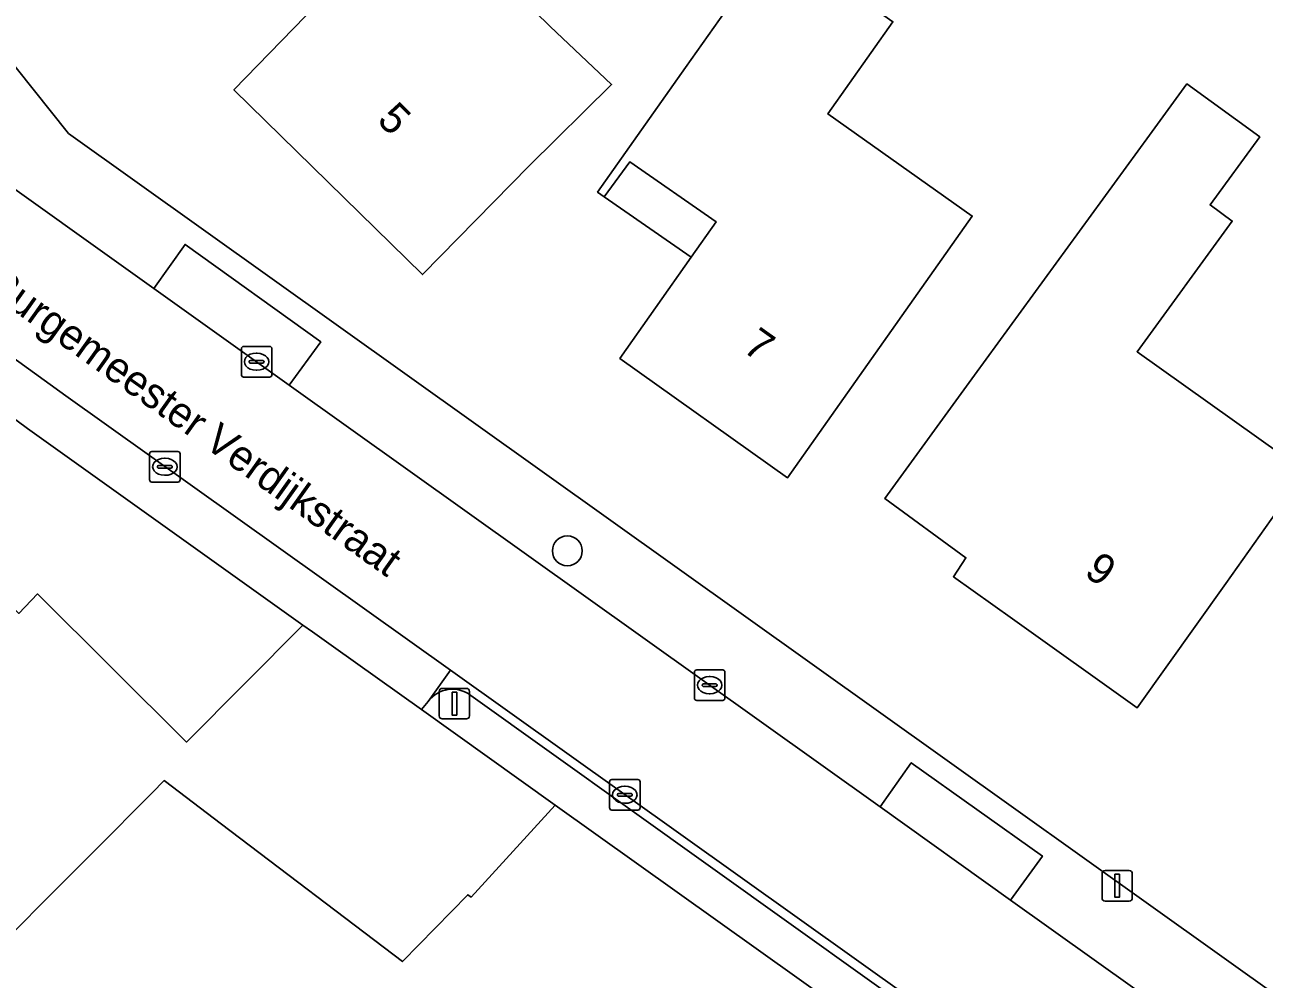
# Model space of a CAD drawing. Extents: x 159499 to 160349, y 382524 to 383273.
# Drawn here: x 160005.44 to 160046.07, y 383037.64 to 383068.91 of the extents above; entities that cross this region are included whole.
import ezdxf

# ---------------------------------------------------------------- set-up
doc = ezdxf.new("R2010")
doc.units = 0
for name, color, linetype in [('IMGEO_Boom', 7, 'Continuous'), ('IMGEO_Erf', 7, 'Continuous'), ('IMGEO_Kolk', 7, 'Continuous'), ('IMGEO_Lichtmast', 7, 'Continuous'), ('IMGEO_Openbare_ruimte_label', 7, 'Continuous'), ('IMGEO_Pand', 7, 'Continuous'), ('IMGEO_Pand_nummerreeks', 7, 'Continuous'), ('IMGEO_Pand_overbouw', 7, 'Continuous'), ('IMGEO_Parkeervlak_open', 7, 'Continuous'), ('IMGEO_Rijbaan_lokaal_open', 7, 'Continuous'), ('IMGEO_Voetpad_open', 7, 'Continuous')]:
    doc.layers.add(name, color=color, linetype=linetype)

msp = doc.modelspace()

# ---------------------------------------------------------------- linework, layer by layer
at = {"layer": 'IMGEO_Boom'}
msp.add_circle((160023.229, 383051.672), 0.489, dxfattribs=at)
at = {"layer": 'IMGEO_Erf'}
for points in [[(160069.07, 383073.156), (160071.919, 383076.914), (160077.006, 383081.993), (160081.991, 383086.829), (160067.75, 383101.08), (160016.301, 383152.744), (160001.274, 383140.9), (160002.826, 383138.938), (160000, 383136.696), (159969.339, 383112.369), (160000, 383073.962), (160006.879, 383065.344), (160051.214, 383033.728), (160053.92, 383031.798), (160060.452, 383040.944)], [(160042.909, 383029.031), (160022.835, 383043.344), (160020.072, 383040.329), (160019.964, 383040.406), (160017.822, 383038.215), (160011.897, 383042.713), (160010.015, 383044.143), (160009.617, 383043.744), (160007.725, 383041.846), (160006.635, 383040.752), (160004.632, 383038.743), (160000, 383043.36), (159996.487, 383046.861), (160000, 383050.386), (160002.833, 383053.227), (160004.499, 383051.579), (160003.888, 383050.973), (160005.247, 383049.625), (160005.857, 383050.259), (160010.742, 383045.406), (160014.563, 383049.24), (160005.532, 383055.682), (160004.122, 383056.716)]]:
    msp.add_lwpolyline(points, dxfattribs=at)
for points in [[(160022.671, 383068.85), (160024.677, 383066.95), (160021.981, 383064.293), (160018.479, 383060.723), (160012.296, 383066.782), (160015.426, 383069.997), (160013.053, 383072.305), (160016.56, 383075.87), (160017.742, 383077.071), (160020.5, 383079.875), (160024.568, 383075.873), (160021.809, 383073.069), (160020.124, 383071.356)], [(160031.769, 383065.99), (160036.505, 383062.644), (160033.333, 383058.153), (160030.448, 383054.068), (160024.953, 383057.978), (160027.292, 383061.298), (160028.107, 383062.455), (160025.273, 383064.419), (160024.441, 383063.269), (160024.22, 383063.429), (160027.105, 383067.514), (160030.074, 383071.719), (160033.905, 383069.012)], [(160047.421, 383054.27), (160044.811, 383050.604), (160041.91, 383046.531), (160037.818, 383049.445), (160035.884, 383050.822), (160036.294, 383051.448), (160033.634, 383053.388), (160036.581, 383057.428), (160042.314, 383065.29), (160043.542, 383066.975), (160045.926, 383065.236), (160044.302, 383063.009), (160045.029, 383062.479), (160041.907, 383058.197)]]:
    msp.add_lwpolyline(points, close=True, dxfattribs=at)
at = {"layer": 'IMGEO_Kolk'}
for p, q in [((160012.617, 383058.369), (160013.469, 383058.369)), ((160012.542, 383057.443), (160012.542, 383058.295)), ((160012.844, 383057.912), (160013.242, 383057.912)), ((160013.03, 383058.149), (160013.055, 383058.149)), ((160013.543, 383058.295), (160013.543, 383057.443)), ((160012.801, 383057.863), (160012.801, 383057.875)), ((160013.239, 383057.826), (160012.841, 383057.826)), ((160013.053, 383057.589), (160013.028, 383057.589)), ((160013.285, 383057.875), (160013.285, 383057.863)), ((160013.469, 383057.369), (160012.617, 383057.369)), ((160009.534, 383054.002), (160009.534, 383054.854)), ((160009.609, 383054.928), (160010.461, 383054.928)), ((160010.022, 383054.708), (160010.047, 383054.708)), ((160010.535, 383054.854), (160010.535, 383054.002)), ((160009.793, 383054.422), (160009.793, 383054.434)), ((160010.231, 383054.385), (160009.833, 383054.385)), ((160009.836, 383054.471), (160010.234, 383054.471)), ((160010.277, 383054.434), (160010.277, 383054.422)), ((160010.461, 383053.928), (160009.609, 383053.928)), ((160010.045, 383054.148), (160010.02, 383054.148)), ((160027.47, 383047.772), (160028.322, 383047.772)), ((160027.395, 383046.846), (160027.395, 383047.698)), ((160027.883, 383047.552), (160027.908, 383047.552)), ((160028.396, 383047.698), (160028.396, 383046.846)), ((160027.654, 383047.266), (160027.654, 383047.278)), ((160028.092, 383047.229), (160027.694, 383047.229)), ((160027.697, 383047.315), (160028.095, 383047.315)), ((160027.906, 383046.992), (160027.881, 383046.992)), ((160028.138, 383047.278), (160028.138, 383047.266)), ((160028.322, 383046.772), (160027.47, 383046.772)), ((160024.612, 383043.254), (160024.612, 383044.106)), ((160024.687, 383044.18), (160025.539, 383044.18)), ((160025.613, 383044.106), (160025.613, 383043.254)), ((160024.871, 383043.674), (160024.871, 383043.686)), ((160024.914, 383043.723), (160025.312, 383043.723)), ((160025.1, 383043.96), (160025.125, 383043.96)), ((160025.355, 383043.686), (160025.355, 383043.674)), ((160025.309, 383043.637), (160024.911, 383043.637)), ((160025.123, 383043.4), (160025.098, 383043.4)), ((160025.539, 383043.18), (160024.687, 383043.18))]:
    msp.add_line(p, q, dxfattribs=at)
for points in [[(160012.617, 383058.369), (160013.469, 383058.369)], [(160012.542, 383057.443), (160012.542, 383058.295)], [(160013.543, 383058.295), (160013.543, 383057.443)], [(160013.469, 383057.369), (160012.617, 383057.369)], [(160009.534, 383054.002), (160009.534, 383054.854)], [(160009.609, 383054.928), (160010.461, 383054.928)], [(160010.535, 383054.854), (160010.535, 383054.002)], [(160010.461, 383053.928), (160009.609, 383053.928)], [(160027.47, 383047.772), (160028.322, 383047.772)], [(160027.395, 383046.846), (160027.395, 383047.698)], [(160028.396, 383047.698), (160028.396, 383046.846)], [(160028.322, 383046.772), (160027.47, 383046.772)], [(160024.612, 383043.254), (160024.612, 383044.106)], [(160024.687, 383044.18), (160025.539, 383044.18)], [(160025.613, 383044.106), (160025.613, 383043.254)], [(160025.539, 383043.18), (160024.687, 383043.18)]]:
    msp.add_lwpolyline(points, dxfattribs=at)
for centre, radius, start, end in [((160012.619, 383058.293), 0.0765, 91.552, 178.448), ((160012.619, 383058.293), 0.0765, 91.552, 178.448), ((160013.467, 383058.293), 0.0765, 1.552, 88.448), ((160013.467, 383058.293), 0.0765, 1.552, 88.448), ((160012.841, 383057.872), 0.0403, 85.8775, 175.7526), ((160013.246, 383057.874), 0.0386, 1.7309, 96.639), ((160012.838, 383057.862), 0.0366, 178.938, 274.7102), ((160013.242, 383057.869), 0.043, 264.8664, 352.4533), ((160012.619, 383057.445), 0.0765, 181.552, 268.448), ((160012.619, 383057.445), 0.0765, 181.552, 268.448), ((160013.467, 383057.445), 0.0765, 271.552, 358.448), ((160013.467, 383057.445), 0.0765, 271.552, 358.448), ((160009.611, 383054.852), 0.0765, 91.552, 178.448), ((160009.611, 383054.852), 0.0765, 91.552, 178.448), ((160010.459, 383054.852), 0.0765, 1.552, 88.448), ((160010.459, 383054.852), 0.0765, 1.552, 88.448), ((160009.833, 383054.431), 0.0403, 85.8775, 175.7526), ((160009.83, 383054.421), 0.0366, 178.938, 274.7102), ((160010.234, 383054.428), 0.043, 264.8664, 352.4533), ((160010.238, 383054.433), 0.0386, 1.7309, 96.639), ((160009.611, 383054.004), 0.0765, 181.552, 268.448), ((160009.611, 383054.004), 0.0765, 181.552, 268.448), ((160010.459, 383054.004), 0.0765, 271.552, 358.448), ((160010.459, 383054.004), 0.0765, 271.552, 358.448), ((160027.472, 383047.696), 0.0765, 91.552, 178.448), ((160027.472, 383047.696), 0.0765, 91.552, 178.448), ((160028.32, 383047.696), 0.0765, 1.552, 88.448), ((160028.32, 383047.696), 0.0765, 1.552, 88.448), ((160027.694, 383047.275), 0.0403, 85.8775, 175.7526), ((160027.691, 383047.265), 0.0366, 178.938, 274.7102), ((160028.095, 383047.272), 0.043, 264.8664, 352.4533), ((160028.099, 383047.277), 0.0386, 1.7309, 96.639), ((160027.472, 383046.848), 0.0765, 181.552, 268.448), ((160027.472, 383046.848), 0.0765, 181.552, 268.448), ((160028.32, 383046.848), 0.0765, 271.552, 358.448), ((160028.32, 383046.848), 0.0765, 271.552, 358.448), ((160024.689, 383044.104), 0.0765, 91.552, 178.448), ((160024.689, 383044.104), 0.0765, 91.552, 178.448), ((160025.537, 383044.104), 0.0765, 1.552, 88.448), ((160025.537, 383044.104), 0.0765, 1.552, 88.448), ((160024.911, 383043.683), 0.0403, 85.8775, 175.7526), ((160025.316, 383043.685), 0.0386, 1.7309, 96.639), ((160024.908, 383043.673), 0.0366, 178.938, 274.7102), ((160025.312, 383043.68), 0.043, 264.8664, 352.4533), ((160024.689, 383043.256), 0.0765, 181.552, 268.448), ((160024.689, 383043.256), 0.0765, 181.552, 268.448), ((160025.537, 383043.256), 0.0765, 271.552, 358.448), ((160025.537, 383043.256), 0.0765, 271.552, 358.448)]:
    msp.add_arc(centre, radius, start, end, dxfattribs=at)
for centre, major_axis, ratio, start_param, end_param in [((160013.029, 383057.869), (-0.387, 0.002), 0.722429, 4.712389, 7.853982), ((160013.054, 383057.869), (-0.39, 0.002), 0.717154, 1.570796, 4.712389), ((160010.021, 383054.428), (-0.387, 0.002), 0.722429, 4.712389, 7.853982), ((160010.046, 383054.428), (-0.39, 0.002), 0.717154, 1.570796, 4.712389), ((160027.882, 383047.272), (-0.387, 0.002), 0.722429, 4.712389, 7.853982), ((160027.907, 383047.272), (-0.39, 0.002), 0.717154, 1.570796, 4.712389), ((160025.099, 383043.68), (-0.387, 0.002), 0.722429, 4.712389, 7.853982), ((160025.124, 383043.68), (-0.39, 0.002), 0.717154, 1.570796, 4.712389)]:
    msp.add_ellipse(centre, major_axis=major_axis, ratio=ratio, start_param=start_param, end_param=end_param, dxfattribs=at)
at = {"layer": 'IMGEO_Lichtmast'}
for p, q in [((160019.031, 383046.266), (160019.031, 383047.066)), ((160019.031, 383047.066), (160019.031, 383046.266)), ((160019.131, 383047.166), (160019.921, 383047.166)), ((160019.921, 383047.166), (160019.131, 383047.166)), ((160020.021, 383047.066), (160020.021, 383046.266)), ((160020.021, 383046.266), (160020.021, 383047.066)), ((160019.921, 383046.166), (160019.131, 383046.166)), ((160019.131, 383046.166), (160019.921, 383046.166)), ((160040.758, 383040.299), (160040.758, 383041.099)), ((160040.758, 383041.099), (160040.758, 383040.299)), ((160040.858, 383041.199), (160041.648, 383041.199)), ((160041.648, 383041.199), (160040.858, 383041.199)), ((160041.748, 383041.099), (160041.748, 383040.299)), ((160041.748, 383040.299), (160041.748, 383041.099)), ((160041.648, 383040.199), (160040.858, 383040.199)), ((160040.858, 383040.199), (160041.648, 383040.199))]:
    msp.add_line(p, q, dxfattribs=at)
for points in [[(160019.451, 383047.041), (160019.601, 383047.041), (160019.601, 383046.291), (160019.451, 383046.291), (160019.451, 383047.041)], [(160041.178, 383041.074), (160041.328, 383041.074), (160041.328, 383040.324), (160041.178, 383040.324), (160041.178, 383041.074)]]:
    msp.add_lwpolyline(points, dxfattribs=at)
for centre, start, end in [((160019.131, 383047.066), 90, 180), ((160019.131, 383047.066), 90, 180), ((160019.921, 383047.066), 0, 90), ((160019.921, 383047.066), 360, 90), ((160019.131, 383046.266), 180, 270), ((160019.131, 383046.266), 180, 270), ((160019.921, 383046.266), 270, 0), ((160019.921, 383046.266), 270, 0), ((160040.858, 383041.099), 90, 180), ((160040.858, 383041.099), 90, 180), ((160041.648, 383041.099), 0, 90), ((160041.648, 383041.099), 360, 90), ((160040.858, 383040.299), 180, 270), ((160040.858, 383040.299), 180, 270), ((160041.648, 383040.299), 270, 0), ((160041.648, 383040.299), 270, 0)]:
    msp.add_arc(centre, 0.1, start, end, dxfattribs=at)
at = {"layer": 'IMGEO_Pand'}
for points in [[(160020.124, 383071.356), (160021.809, 383073.069), (160024.568, 383075.873), (160020.5, 383079.875), (160017.742, 383077.071), (160016.56, 383075.87), (160013.053, 383072.305), (160015.426, 383069.997), (160012.296, 383066.782), (160018.479, 383060.723), (160021.981, 383064.293), (160024.677, 383066.95), (160022.671, 383068.85)], [(160027.105, 383067.514), (160024.22, 383063.429), (160024.441, 383063.269), (160025.273, 383064.419), (160028.107, 383062.455), (160027.292, 383061.298), (160024.953, 383057.978), (160030.448, 383054.068), (160033.333, 383058.153), (160036.505, 383062.644), (160031.769, 383065.99), (160033.905, 383069.012), (160030.074, 383071.719)], [(160042.314, 383065.29), (160036.581, 383057.428), (160033.634, 383053.388), (160036.294, 383051.448), (160035.884, 383050.822), (160037.818, 383049.445), (160041.91, 383046.531), (160044.811, 383050.604), (160047.421, 383054.27), (160041.907, 383058.197), (160045.029, 383062.479), (160044.302, 383063.009), (160045.926, 383065.236), (160043.542, 383066.975)], [(160005.857, 383050.259), (160005.247, 383049.625), (160003.888, 383050.973), (160004.499, 383051.579), (160002.833, 383053.227), (160000, 383050.386), (159996.487, 383046.861), (160000, 383043.36), (160004.632, 383038.743), (160006.635, 383040.752), (160007.725, 383041.846), (160009.617, 383043.744), (160010.015, 383044.143), (160011.897, 383042.713), (160017.822, 383038.215), (160019.964, 383040.406), (160020.072, 383040.329), (160022.835, 383043.344), (160018.45, 383046.469), (160015.563, 383048.527), (160014.874, 383049.018), (160014.563, 383049.24), (160010.742, 383045.406)]]:
    msp.add_lwpolyline(points, close=True, dxfattribs=at)
at = {"layer": 'IMGEO_Pand_overbouw'}
msp.add_lwpolyline([(160025.273, 383064.419), (160024.441, 383063.269), (160027.292, 383061.298), (160028.107, 383062.455)], close=True, dxfattribs=at)
at = {"layer": 'IMGEO_Parkeervlak_open'}
for points in [[(160014.112, 383057.105), (160015.146, 383058.518), (160010.696, 383061.715), (160009.676, 383060.27)], [(160037.758, 383040.232), (160038.806, 383041.672), (160034.503, 383044.729), (160033.481, 383043.284)]]:
    msp.add_lwpolyline(points, close=True, dxfattribs=at)
at = {"layer": 'IMGEO_Rijbaan_lokaal_open'}
for points in [[(160006.879, 383065.344), (160000, 383073.962), (159969.339, 383112.369), (159966.858, 383110.439), (159973.467, 383102.103), (159974.823, 383103.191), (159981.65, 383094.597), (159980.273, 383093.518), (159986.263, 383085.963), (159987.638, 383087.052), (159991.2, 383082.569), (159989.829, 383081.465), (160000, 383068.637), (160001.834, 383066.323)], [(160003.656, 383064.565), (160009.676, 383060.27), (160010.696, 383061.715), (160015.146, 383058.518), (160014.112, 383057.105), (160033.481, 383043.284), (160034.503, 383044.729), (160038.806, 383041.672), (160037.758, 383040.232), (160045.984, 383034.363), (160046.705, 383033.848), (160049.644, 383031.748), (160054.695, 383028.139), (160056.791, 383026.642), (160058.252, 383028.674), (160055.454, 383030.674), (160053.92, 383031.798), (160051.214, 383033.728), (160006.879, 383065.344)], [(160004.528, 383058.374), (160006.786, 383056.747), (160019.394, 383047.76), (160044.075, 383030.167), (160046.705, 383033.848), (160045.984, 383034.363), (160037.758, 383040.232), (160033.481, 383043.284), (160014.112, 383057.105), (160009.676, 383060.27), (160003.656, 383064.565)]]:
    msp.add_lwpolyline(points, dxfattribs=at)
at = {"layer": 'IMGEO_Voetpad_open'}
for points in [[(160006.786, 383056.747), (160004.528, 383058.374)], [(160004.122, 383056.716), (160005.532, 383055.682), (160014.563, 383049.24), (160014.874, 383049.018), (160015.563, 383048.527), (160018.45, 383046.469), (160018.667, 383046.741), (160019.394, 383047.76), (160006.786, 383056.747)], [(160019.394, 383047.76), (160018.667, 383046.741)], [(160044.075, 383030.167), (160019.394, 383047.76)], [(160018.667, 383046.741), (160018.45, 383046.469), (160022.835, 383043.344), (160042.909, 383029.031), (160043.641, 383030.088), (160020.065, 383046.938)], [(160020.065, 383046.938), (160043.641, 383030.088)]]:
    msp.add_lwpolyline(points, dxfattribs=at)
msp.add_arc((160019.465, 383046.139), 0.999, 53.0878, 142.9543, dxfattribs=at)
msp.add_arc((160019.465, 383046.139), 0.999, 53.0878, 142.9543, dxfattribs=at)

# ---------------------------------------------------------------- texts
at = {"layer": 'IMGEO_Openbare_ruimte_label'}
msp.add_text('Burgemeester Verdijkstraat', height=1, rotation=324.529, dxfattribs=at).set_placement((160004.128, 383060.197))
at = {"layer": 'IMGEO_Pand_nummerreeks'}
for s, rotation, p in [('5', 315.5786, (160016.955, 383065.745)), ('7', 324.566, (160028.938, 383058.236)), ('9', 324.5461, (160040.134, 383050.889))]:
    msp.add_text(s, height=1, rotation=rotation, dxfattribs=at).set_placement(p)

doc.saveas('drawing.dxf')
